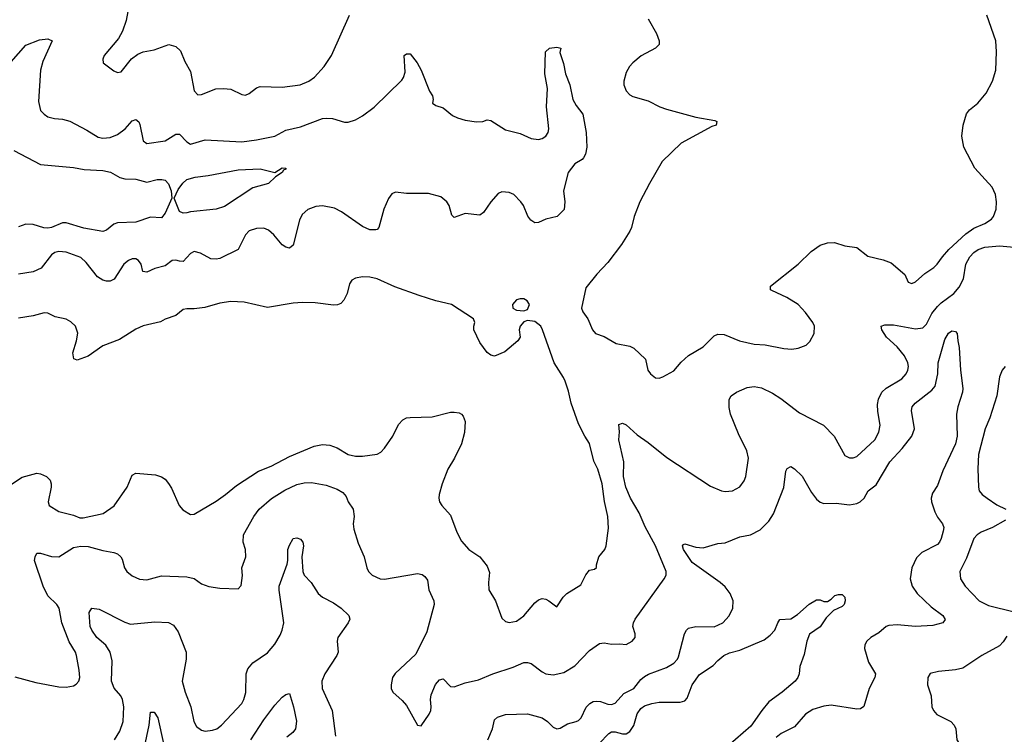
# Model space of a CAD drawing. Header units: inches. Extents: x 1934316 to 2140091, y 524953 to 667329.
# Tile 269 of 384: x 2030496 to 2035876, y 651300 to 655206. Entities that reach past the tile are written whole.
import ezdxf

# ---------------------------------------------------------------- set-up
doc = ezdxf.new("R2010")
doc.units = ezdxf.units.IN
doc.header["$MEASUREMENT"] = 0
doc.layers.add('C0635', color=7, linetype='Continuous')

msp = doc.modelspace()

# ---------------------------------------------------------------- linework, layer by layer
at = {"layer": 'C0635', "color": 5}
for points, elevation in [([(2031111.6, 655390), (2031078, 655202), (2031057.1, 655142.9), (2031036.7, 655103.3), (2030957.3, 655010), (2030950.8, 654990), (2030951.3, 654970), (2031010, 654926), (2031030, 654918), (2031050, 654921), (2031107.8, 654992.2), (2031142, 655018), (2031170, 655030.6), (2031230, 655040.4), (2031310.5, 655070.5), (2031350, 655059.1), (2031374.7, 655034.7), (2031397.6, 654977.6), (2031430, 654922.8), (2031450, 654817.3), (2031470, 654794.4), (2031490, 654797.6), (2031567.9, 654827.9), (2031609.6, 654830.3), (2031650, 654826.4), (2031710, 654797), (2031730, 654793.7), (2031750, 654803.1), (2031790, 654834), (2031810, 654840.4), (2031930, 654836.4), (2032028.7, 654850), (2032075.1, 654870), (2032107.5, 654892.5), (2032159.6, 654950), (2032199.6, 655010), (2032297.6, 655230)], 380), ([(2033930.3, 655210), (2033975.3, 655130), (2033990.4, 655090), (2033990.7, 655070), (2033970.8, 655050), (2033891.4, 655008.6), (2033846.7, 654970), (2033828.8, 654950), (2033810, 654918), (2033797.4, 654870), (2033797, 654850), (2033810, 654817.3), (2033830, 654794.9), (2033845.7, 654785.7), (2033930, 654762.6), (2033993.4, 654730), (2034030, 654716.5), (2034190, 654673.6), (2034294.6, 654654.6), (2034306, 654650), (2034301, 654630), (2034277.8, 654622.2), (2034109.4, 654530.6), (2034007.2, 654430), (2033936.4, 654310), (2033884.4, 654210), (2033854, 654130), (2033839.5, 654070), (2033829.3, 654050.7), (2033783.4, 653976.6), (2033710, 653879.5), (2033650, 653814.5), (2033590, 653739.5), (2033564.9, 653630), (2033572.4, 653610), (2033599.5, 653570), (2033624.9, 653510), (2033642.8, 653490), (2033690, 653473.7), (2033755.2, 653435.2), (2033830, 653421.2), (2033851.7, 653410), (2033914.9, 653350), (2033928.8, 653290), (2033942.4, 653270), (2033970, 653248.5), (2033990, 653246.4), (2034010, 653253), (2034070, 653287.3), (2034110, 653333.4), (2034149.5, 653370), (2034230, 653418), (2034290, 653477.1), (2034310, 653486.4), (2034345.1, 653485.1), (2034429.3, 653450.7), (2034510, 653432.7), (2034570, 653428.5), (2034671.9, 653408.1), (2034714, 653406), (2034749.5, 653410.5), (2034793.4, 653426.6), (2034813.3, 653446.7), (2034837, 653490), (2034838.4, 653530), (2034829.5, 653550), (2034790, 653606), (2034749.3, 653650), (2034688.1, 653688.1), (2034605.4, 653725.4), (2034598.4, 653730), (2034597.6, 653750), (2034749.8, 653870), (2034820.6, 653939.4), (2034870, 653974.2), (2034910, 653986.7), (2034948.9, 653988.9), (2035004.7, 653970), (2035070, 653961.3), (2035130, 653912.8), (2035214.2, 653894.2), (2035257.2, 653877.2), (2035332.9, 653812.9), (2035350.8, 653770.8), (2035370, 653764), (2035390, 653774), (2035440.7, 653819.3), (2035490, 653851.8), (2035509.7, 653870), (2035537.7, 653910), (2035573.5, 653950), (2035665.2, 654034.8), (2035710, 654066.5), (2035770, 654091.5), (2035805.2, 654114.8), (2035817.4, 654130), (2035831.1, 654170), (2035833.7, 654210), (2035828.5, 654250), (2035809.7, 654290), (2035715.1, 654395.1), (2035654.9, 654510), (2035644.5, 654570), (2035650.5, 654630), (2035669.4, 654690.6), (2035686.1, 654713.9), (2035731.9, 654750), (2035775.9, 654804.1), (2035810.7, 654870), (2035828.9, 654930), (2035833.8, 655030), (2035828.9, 655090), (2035780.5, 655230)], 380), ([(2030450, 654974.7), (2030530, 655066), (2030604, 655096), (2030650, 655101.1), (2030674.4, 655090), (2030623.3, 654976.7), (2030609.6, 654930.4), (2030598.4, 654758.4), (2030610.6, 654710), (2030628.9, 654688.9), (2030650, 654675.5), (2030685.7, 654665.7), (2030730, 654662.3), (2030770, 654650.3), (2030862.2, 654602.2), (2030924.1, 654564.1), (2030950, 654557.8), (2030990, 654562.2), (2031030, 654579), (2031071.5, 654608.5), (2031110, 654652.2), (2031130, 654660.5), (2031147, 654647), (2031153, 654633), (2031170, 654544), (2031190, 654528.9), (2031290, 654544.4), (2031350, 654579.6), (2031370, 654580.3), (2031410, 654537.8), (2031430, 654524.9), (2031510, 654549.2), (2031710, 654539), (2031790, 654549.5), (2031889.4, 654570), (2031950, 654601.4), (2032030, 654619.5), (2032150, 654664.9), (2032170, 654668.2), (2032205.1, 654665.1), (2032270, 654645.8), (2032290, 654645.4), (2032330, 654658.2), (2032370, 654680.7), (2032432.9, 654727), (2032584, 654876), (2032593.7, 654890), (2032601.4, 654918.6), (2032597, 655010), (2032610, 655019.5), (2032630, 655018.4), (2032668.4, 654970), (2032689.1, 654929.1), (2032735.8, 654815.8), (2032750.8, 654790), (2032754.8, 654770), (2032751.3, 654750), (2032770, 654736), (2032810, 654724), (2032861.7, 654681.7), (2032888.6, 654668.6), (2032930, 654657.1), (2032992, 654648), (2033026, 654650), (2033050, 654658.8), (2033070, 654654.8), (2033150, 654603), (2033230, 654583.1), (2033290, 654556.1), (2033330, 654551.4), (2033350, 654556.5), (2033370.6, 654569.4), (2033383.9, 654590), (2033387.8, 654610), (2033373.6, 654730), (2033379.2, 654830), (2033365.3, 654910), (2033369.7, 655030.3), (2033390, 655050.4), (2033430, 655056.3), (2033452, 655050), (2033446.4, 655026.4), (2033467.1, 654967.1), (2033479.1, 654910), (2033502, 654850), (2033519.1, 654770), (2033536.1, 654736.1), (2033573, 654690), (2033590.7, 654590), (2033595.5, 654510), (2033586.8, 654470), (2033576, 654450), (2033570, 654442), (2033530, 654418), (2033493.4, 654370), (2033466.8, 654270), (2033474.8, 654210), (2033470.9, 654169.1), (2033432, 654130), (2033370, 654115.1), (2033330, 654098), (2033310, 654095.1), (2033289.6, 654109.6), (2033271.6, 654131.6), (2033249.6, 654190), (2033235.1, 654210), (2033196.2, 654250), (2033170, 654260.5), (2033130, 654264.7), (2033110, 654255.4), (2033069.4, 654210.6), (2033030, 654152.3), (2033010, 654137.2), (2032930, 654146.6), (2032870, 654125.2), (2032857.5, 654137.5), (2032842.6, 654190), (2032830.7, 654210.7), (2032796.8, 654236.8), (2032730, 654255.1), (2032610, 654255.4), (2032550, 654263.5), (2032530, 654254), (2032511.2, 654228.8), (2032484.9, 654170), (2032459.1, 654070), (2032450, 654059.3), (2032442.5, 654057.5), (2032410, 654057.6), (2032370, 654074.7), (2032255.1, 654155.1), (2032215.9, 654175.9), (2032150, 654188.1), (2032114.9, 654185.1), (2032070, 654168.6), (2032039.8, 654140.2), (2032024.7, 654110), (2031990, 653974), (2031970, 653958), (2031950, 653962), (2031930, 653974.5), (2031884.2, 654030), (2031856.2, 654056.2), (2031830, 654066.6), (2031790, 654065.4), (2031750, 654051.1), (2031730.3, 654030), (2031690.2, 653949.8), (2031590, 653901.5), (2031570, 653896.4), (2031539.7, 653899.7), (2031483.7, 653930), (2031450, 653938), (2031430, 653927.6), (2031390, 653884.6), (2031370, 653885.3), (2031350, 653892.3), (2031330, 653888.9), (2031290, 653860.4), (2031234.9, 653845.1), (2031190, 653826.6), (2031169, 653830), (2031159.3, 653870), (2031145.2, 653890), (2031130, 653899.5), (2031110, 653898.7), (2031090, 653889.6), (2031064.9, 653870), (2031012.2, 653787.8), (2030990, 653777.4), (2030970, 653776.9), (2030950, 653782.6), (2030920.9, 653800.9), (2030859.1, 653879.1), (2030830, 653906), (2030750, 653936), (2030710, 653939.1), (2030687.2, 653932.8), (2030670, 653920.7), (2030612.6, 653847.4), (2030570, 653827.4), (2030490, 653814.6)], 360), ([(2030464.2, 654490), (2030610, 654414.2), (2030790, 654397.8), (2030847.8, 654387.8), (2030950, 654382), (2030992.1, 654372.1), (2031043.6, 654343.6), (2031070, 654336.1), (2031130, 654334), (2031190, 654317.1), (2031247.3, 654332.7), (2031272.2, 654332.2), (2031290, 654328.9), (2031308.5, 654308.5), (2031323.2, 654270), (2031327.1, 654230), (2031290.9, 654149.1), (2031270, 654123.1), (2031210, 654127.2), (2031130, 654099.8), (2031030, 654094.8), (2031010, 654088.3), (2030970, 654056.2), (2030950, 654048.1), (2030846.4, 654066.4), (2030750, 654095.7), (2030730, 654095.2), (2030670.5, 654069.5), (2030650, 654066.1), (2030627.9, 654067.9), (2030570, 654086.6), (2030530, 654087.8), (2030490, 654072.8)], 340), ([(2030470, 651614.8), (2030583.7, 651583.7), (2030710, 651559.8), (2030750, 651558.7), (2030790, 651565.8), (2030805.4, 651574.6), (2030818.3, 651590), (2030824, 651610), (2030821.7, 651650), (2030807.2, 651730), (2030800.4, 651750), (2030766.3, 651806.3), (2030726.5, 651910), (2030711.4, 651990), (2030698.4, 652010), (2030650, 652056.8), (2030624.3, 652110), (2030577.7, 652250), (2030579.8, 652270), (2030590, 652290.3), (2030610, 652290.2), (2030670, 652271.7), (2030709.2, 652270.8), (2030790, 652321.4), (2030830, 652328.9), (2030870, 652326.9), (2030950, 652304.1), (2031010, 652294.7), (2031030, 652286.3), (2031048.8, 652270), (2031056.7, 652256.7), (2031069, 652210), (2031081.3, 652190), (2031110, 652167), (2031150, 652148.7), (2031190, 652144.6), (2031270, 652166.3), (2031410, 652160.3), (2031450, 652151.6), (2031490, 652123.1), (2031530, 652107.2), (2031590, 652099.1), (2031690, 652096), (2031706, 652114), (2031712.6, 652167.4), (2031709.7, 652210), (2031730.9, 652270), (2031729.7, 652310), (2031716.9, 652350), (2031719.7, 652390), (2031776.2, 652490), (2031805, 652530), (2031871.1, 652588.9), (2031944.8, 652635.2), (2032010, 652664.8), (2032050, 652673.7), (2032090, 652675.8), (2032170, 652662.4), (2032230, 652640.7), (2032262.2, 652622.2), (2032279, 652599), (2032290, 652570.6), (2032318.4, 652530), (2032323.7, 652490), (2032318.4, 652450), (2032321.3, 652421.3), (2032344.7, 652344.7), (2032378, 652270), (2032393.4, 652210), (2032402, 652190), (2032422, 652170), (2032466, 652150), (2032490, 652147.4), (2032670, 652178.4), (2032694.3, 652174.3), (2032710, 652162), (2032723.4, 652143.4), (2032732.2, 652090), (2032758.7, 652030), (2032760.3, 652010), (2032720.5, 651859.5), (2032660.9, 651739.1), (2032547.1, 651632.9), (2032533.4, 651610), (2032524.9, 651570), (2032524.9, 651550), (2032534, 651530), (2032585.5, 651485.5), (2032610, 651457.3), (2032670, 651351), (2032690, 651346), (2032733.5, 651410), (2032742.2, 651430), (2032744.7, 651450), (2032741.5, 651490), (2032744.5, 651515.5), (2032768.3, 651571.7), (2032790, 651597.3), (2032810, 651602.8), (2032850, 651560.7), (2032870, 651560.5), (2032930, 651581.1), (2033002.5, 651597.5), (2033081.2, 651630), (2033192.7, 651667.3), (2033250, 651693.1), (2033270, 651693.4), (2033290, 651687), (2033350, 651641.3), (2033371.3, 651630), (2033410, 651625.7), (2033470, 651638), (2033530, 651674.6), (2033610, 651758.9), (2033664.1, 651795.9), (2033690, 651800.3), (2033730, 651792.9), (2033774.6, 651794.6), (2033810, 651790.4), (2033842, 651810), (2033859.5, 651830), (2033859.7, 651850), (2033847, 651890), (2033849.8, 651910), (2033859.8, 651930), (2034018, 652150), (2034027.7, 652170), (2034027.8, 652190), (2033970, 652329.6), (2033913.6, 652433.6), (2033881.6, 652510), (2033833.2, 652590), (2033807.9, 652650), (2033795.6, 652710), (2033796.8, 652790), (2033769.8, 652910), (2033773.8, 652953.8), (2033770, 652994), (2033790, 653000.7), (2033810, 652992.4), (2033870, 652936.3), (2033930, 652895.5), (2034032.2, 652812.2), (2034270, 652656.9), (2034330, 652631.5), (2034350, 652628), (2034390, 652631.4), (2034430, 652653.1), (2034454.4, 652685.6), (2034463.1, 652710), (2034478.4, 652810), (2034469.8, 652850), (2034423.2, 652943.2), (2034379.8, 653050), (2034372.8, 653087.2), (2034373, 653130), (2034383.6, 653150), (2034412.3, 653170), (2034470, 653196.5), (2034510, 653200.2), (2034550, 653192.9), (2034610, 653165), (2034655.4, 653135.4), (2034756.3, 653056.3), (2034887.7, 652990), (2034946.4, 652930), (2035004.1, 652824.1), (2035030, 652810.8), (2035050, 652810.8), (2035070, 652818.8), (2035169.2, 652910), (2035190, 652951), (2035198, 652990), (2035184.5, 653064.5), (2035183.2, 653103.2), (2035188.3, 653131.8), (2035206.7, 653170), (2035230, 653192.1), (2035316.6, 653243.4), (2035339.3, 653270), (2035349.1, 653290.9), (2035352.3, 653310), (2035349.1, 653330), (2035330, 653368.5), (2035290, 653417.1), (2035232.6, 653470), (2035206.3, 653510), (2035203.7, 653530), (2035222.5, 653537.5), (2035270, 653538.9), (2035390, 653517.1), (2035430, 653522.4), (2035450, 653540.9), (2035480.6, 653599.4), (2035510, 653637.6), (2035530, 653657.5), (2035600.9, 653710), (2035630, 653743.9), (2035652.9, 653790), (2035666.5, 653870), (2035688.2, 653910), (2035710, 653934.3), (2035732.4, 653950), (2035770, 653962.9), (2035850, 653970.1), (2035930, 653963.1)], 360), ([(2030440.2, 652659.8), (2030510, 652706.3), (2030590, 652728), (2030610, 652724.4), (2030642, 652710), (2030663.1, 652690), (2030668.4, 652670), (2030668, 652650), (2030651, 652570), (2030658, 652550), (2030710, 652517.3), (2030790, 652498.4), (2030824.2, 652484.2), (2030843.1, 652483.1), (2030952.3, 652507.7), (2031011.8, 652548.2), (2031082.4, 652650), (2031110, 652717.3), (2031130, 652727.3), (2031237.5, 652717.5), (2031270, 652706.8), (2031290, 652694.8), (2031310, 652671), (2031326.2, 652646.2), (2031367.7, 652550), (2031386.9, 652526.9), (2031430, 652501), (2031450, 652502.8), (2031570, 652574), (2031621.2, 652610), (2031680.1, 652659.9), (2031801.5, 652738.5), (2031870, 652766.5), (2031970, 652818.5), (2032104.7, 652875.3), (2032150, 652884.5), (2032190, 652880.7), (2032230, 652865.8), (2032290.2, 652830.2), (2032330, 652820.7), (2032370, 652819.7), (2032450, 652831.3), (2032470, 652842), (2032490, 652863.6), (2032534.8, 652930), (2032566.2, 652993.8), (2032590, 653019.1), (2032610, 653029.1), (2032630, 653032.2), (2032750, 653036), (2032850, 653060.3), (2032870, 653061.1), (2032896.9, 653056.9), (2032910.3, 653050.3), (2032918.7, 653038.7), (2032930.3, 653010), (2032927.1, 652950), (2032910, 652887), (2032871.3, 652808.7), (2032835.8, 652750), (2032804.4, 652670), (2032788.2, 652610), (2032786, 652590), (2032790.5, 652570), (2032802, 652550), (2032850, 652498), (2032884.8, 652404.8), (2032910, 652356.5), (2032950, 652310.3), (2033010, 652270.6), (2033050, 652218.8), (2033063.8, 652183.8), (2033057, 652130), (2033059.5, 652090), (2033096.1, 652030), (2033130, 651935.5), (2033150, 651917.6), (2033170, 651911.7), (2033210, 651919.2), (2033251.5, 651948.5), (2033310, 652018.3), (2033330, 652035.3), (2033350, 652042.3), (2033370, 652038.9), (2033387.7, 652030), (2033430, 651996), (2033466.3, 652050), (2033486, 652070), (2033562.8, 652117.2), (2033590, 652171.3), (2033610, 652198), (2033636.4, 652203.6), (2033647.3, 652212.7), (2033647.3, 652227.3), (2033661.2, 652270), (2033693.2, 652310), (2033701.2, 652330), (2033712.7, 652427.3), (2033709.7, 652489.7), (2033691.9, 652571.9), (2033678.9, 652670), (2033654.2, 652750), (2033633.4, 652793.4), (2033610, 652889.4), (2033583.5, 652930), (2033550, 652997.2), (2033509.8, 653109.8), (2033494.7, 653174.7), (2033475.8, 653230), (2033467.8, 653250), (2033416.9, 653330), (2033352.7, 653510), (2033342.7, 653530), (2033310, 653556), (2033270, 653561.2), (2033250, 653555.3), (2033230.8, 653530), (2033226, 653510), (2033231.3, 653470), (2033218, 653450), (2033146, 653390), (2033090, 653366.6), (2033070, 653372.7), (2033050, 653386.6), (2033010, 653440.9), (2032978, 653510), (2032976.9, 653530), (2032982, 653550), (2032975.1, 653570), (2032856, 653650), (2032770, 653669.7), (2032678.6, 653698.6), (2032545.7, 653745.7), (2032450, 653789.6), (2032410, 653798.7), (2032370, 653800.5), (2032330, 653794), (2032310, 653782.7), (2032298.3, 653761.7), (2032285.3, 653710), (2032267.8, 653672.2), (2032250, 653655.1), (2032232.4, 653647.6), (2032210, 653645.1), (2032110, 653659.2), (2032040.8, 653660.8), (2031990, 653656.9), (2031850, 653633), (2031722, 653662), (2031650, 653666), (2031590, 653656.3), (2031507.5, 653632.5), (2031450, 653624.7), (2031410, 653626.3), (2031390, 653621.3), (2031350, 653589.7), (2031290.3, 653569.7), (2031264.8, 653555.2), (2031170, 653532.2), (2031130, 653515.3), (2031041.2, 653458.8), (2030950, 653424.1), (2030870, 653366.5), (2030810, 653344.2), (2030791.9, 653351.9), (2030785.7, 653385.7), (2030806.9, 653450), (2030812.9, 653492.9), (2030800.7, 653530), (2030775.2, 653555.2), (2030749.8, 653569.8), (2030690, 653581.7), (2030650, 653601.7), (2030630, 653604.4), (2030570, 653587.8), (2030490, 653575.1)], 380), ([(2033053.1, 651270), (2033079.3, 651330), (2033090, 651378.8), (2033106.1, 651393.9), (2033151.3, 651408.7), (2033270, 651412.4), (2033350.4, 651390), (2033379.5, 651370), (2033410, 651338.4), (2033430, 651330.4), (2033450, 651334), (2033490, 651357), (2033537.2, 651370), (2033550, 651375.8), (2033563, 651390), (2033592, 651448), (2033611.3, 651468.7), (2033630, 651478.6), (2033650, 651481.3), (2033670, 651479), (2033710, 651464.9), (2033730, 651463.2), (2033750, 651470.3), (2033797.3, 651522.7), (2033852.2, 651550), (2033890, 651599), (2033910, 651615.8), (2033931.4, 651628.6), (2034030, 651664.9), (2034071, 651689), (2034089.8, 651710), (2034095.8, 651724.2), (2034128.7, 651850), (2034139.1, 651870), (2034150, 651879.6), (2034190, 651889.4), (2034290, 651887.6), (2034337.6, 651910), (2034373, 651947), (2034393, 651990), (2034393.7, 652030), (2034377.2, 652070), (2034350, 652105.4), (2034323.1, 652130), (2034170, 652239.8), (2034122.6, 652310), (2034117, 652330), (2034122.3, 652337.7), (2034130, 652341.6), (2034190, 652323.1), (2034230, 652319.5), (2034310, 652342.4), (2034350, 652346.7), (2034430, 652380.3), (2034489.7, 652390.3), (2034542, 652418), (2034590, 652464.9), (2034614.3, 652505.7), (2034670.9, 652649.1), (2034682.5, 652737.5), (2034690, 652753.4), (2034710, 652763), (2034730, 652750.5), (2034771.8, 652711.8), (2034822, 652622), (2034850, 652584.9), (2034870, 652568.8), (2034890, 652560.9), (2034956.8, 652563.2), (2035030, 652554.3), (2035070, 652562), (2035088.7, 652571.3), (2035111, 652590), (2035131.5, 652630), (2035176, 652664), (2035250, 652790.2), (2035318.2, 652861.8), (2035371.1, 652930), (2035384.8, 652970), (2035368.4, 653070), (2035372.8, 653090), (2035388.2, 653110), (2035479.7, 653180.3), (2035497.5, 653202.6), (2035513.3, 653270), (2035515.1, 653330), (2035550, 653458), (2035570, 653493.4), (2035590, 653504.7), (2035610, 653502), (2035618, 653490), (2035621, 653450), (2035630, 653414), (2035635.8, 653290), (2035648.4, 653190), (2035648.2, 653170), (2035621.1, 653090), (2035614.3, 653050), (2035618.2, 652930), (2035608.5, 652888.5), (2035539.3, 652740.7), (2035510, 652660.5), (2035482.6, 652617.4), (2035476.3, 652590), (2035477.6, 652570), (2035495.4, 652515.4), (2035510, 652486.7), (2035537.6, 652450), (2035544.9, 652430), (2035542.6, 652410), (2035531.6, 652370), (2035522.3, 652350), (2035510, 652336.9), (2035425.3, 652294.7), (2035395.2, 652264.8), (2035370.2, 652210), (2035362.3, 652150), (2035371.6, 652110), (2035399.6, 652070), (2035476.1, 651996.1), (2035539.5, 651950), (2035552, 651928), (2035540.7, 651910), (2035485.3, 651894.7), (2035391.2, 651888.8), (2035290, 651898.5), (2035245.6, 651894.4), (2035230, 651888.6), (2035190, 651854.7), (2035146, 651830), (2035123.8, 651810), (2035114, 651790), (2035111.8, 651770), (2035134.1, 651694.1), (2035171.8, 651630), (2035168.8, 651610), (2035136.9, 651550), (2035107.4, 651452.6), (2035090, 651439.6), (2035070, 651437.4), (2034930, 651459.3), (2034890, 651453.6), (2034830, 651435.8), (2034789.5, 651410.5), (2034730, 651341.5), (2034655.9, 651304.1), (2034630, 651282.6)], 340), ([(2035880.4, 653310), (2035864.9, 653290), (2035850, 653254), (2035834.7, 653150), (2035797.6, 653030), (2035772.1, 652970), (2035735.5, 652830), (2035731.2, 652751.2), (2035734.4, 652650), (2035739.1, 652630), (2035755.5, 652610), (2035781.6, 652590), (2035835.2, 652555.2), (2035884.9, 652530)], 360), ([(2035881.7, 652470), (2035812, 652430), (2035750, 652404.4), (2035727.8, 652390), (2035710.2, 652370), (2035670, 652262), (2035633.7, 652190), (2035637, 652150), (2035661.1, 652110), (2035737.6, 652030), (2035790, 652003.6), (2035929.2, 651969.2)], 360), ([(2031014.8, 651270), (2031042.7, 651317.3), (2031061.8, 651370), (2031064.9, 651450), (2031057.9, 651490), (2031048.3, 651510), (2031012.4, 651552.4), (2030997.5, 651590), (2031002, 651702), (2030990.6, 651750), (2030967, 651787), (2030918.2, 651830), (2030889.8, 651870), (2030881.7, 651890), (2030874.9, 651965.1), (2030890, 651990.5), (2030930, 651984.9), (2031070, 651913.4), (2031102.1, 651902.1), (2031235, 651915), (2031310, 651911.4), (2031337.1, 651897.1), (2031361.1, 651861.1), (2031405.5, 651750), (2031406.3, 651710), (2031384.7, 651590), (2031399.6, 651530), (2031430.3, 651450), (2031447, 651370), (2031463, 651343), (2031490, 651322.4), (2031510, 651317.6), (2031550, 651322), (2031572.3, 651330), (2031599.6, 651350), (2031710.6, 651469.4), (2031721.5, 651490), (2031730.8, 651529.2), (2031734.2, 651630), (2031742.2, 651657.8), (2031769.6, 651690), (2031850, 651746), (2031890, 651792.4), (2031918.6, 651841.4), (2031930.5, 651870), (2031939.2, 651910), (2031912.9, 652087.1), (2031913.1, 652110), (2031956.8, 652230), (2031961.5, 652250), (2031961.7, 652310), (2031970, 652334), (2031990, 652370.8), (2032010, 652374.8), (2032030, 652367.3), (2032043, 652350), (2032046.7, 652330), (2032038.4, 652270), (2032042.8, 652190), (2032050.2, 652170.2), (2032088, 652130), (2032126.7, 652070), (2032150.2, 652050.2), (2032210, 652019.6), (2032252.2, 651990), (2032294.4, 651950), (2032299.3, 651930), (2032290.4, 651910), (2032234.9, 651830), (2032230.3, 651810), (2032236, 651750), (2032228.9, 651730), (2032162.4, 651630), (2032146, 651590), (2032149, 651550), (2032204.2, 651430), (2032222.3, 651290)], 340), ([(2033662.4, 651250), (2033714.5, 651305.5), (2033730, 651313.4), (2033750, 651313.2), (2033790, 651302.3), (2033810, 651302.8), (2033830, 651314.7), (2033851.7, 651348.3), (2033870, 651411.5), (2033890, 651441.1), (2033910, 651456.6), (2033950, 651469.3), (2033990, 651475.2), (2034104.6, 651475.4), (2034130, 651482.4), (2034142.2, 651497.8), (2034169.8, 651570), (2034210, 651627), (2034284.5, 651675.5), (2034310, 651703.1), (2034343.6, 651730), (2034374.6, 651745.4), (2034430, 651760.2), (2034563.1, 651816.9), (2034597.1, 651842.9), (2034622, 651870), (2034638, 651910), (2034650, 651926.8), (2034710, 651930.5), (2034745.3, 651954.7), (2034810, 652010.6), (2034850, 652034.8), (2034870, 652036), (2034890, 652026), (2034910, 652026), (2034930, 652038), (2034950, 652058), (2034970, 652064.7), (2034990, 652064.7), (2035004.7, 652050), (2035006, 652030), (2035001, 652010), (2034990, 651999), (2034942.3, 651977.7), (2034902.9, 651937.1), (2034870, 651888.2), (2034811.8, 651848.2), (2034796.4, 651810), (2034783.1, 651736.9), (2034759.1, 651670), (2034755.8, 651630), (2034748.4, 651610), (2034733.7, 651590), (2034662.6, 651530), (2034590, 651477.7), (2034550.1, 651429.9), (2034490, 651344.2), (2034365, 651235)], 320), ([(2035890, 651836.3), (2035870, 651804.7), (2035850, 651783.1), (2035752.4, 651730), (2035650, 651662.4), (2035610, 651652.8), (2035515.8, 651644.2), (2035470, 651632.3), (2035458.4, 651610), (2035455.8, 651570), (2035476.3, 651510), (2035480.4, 651450), (2035488.4, 651430), (2035507.6, 651407.6), (2035583, 651370), (2035602, 651350), (2035610.3, 651330), (2035617, 651270), (2035642.4, 651230), (2035770, 651150.3), (2035790, 651143.7), (2035870, 651141.6), (2035906.9, 651126.9)], 360), ([(2031759.8, 651270), (2031830, 651378.5), (2031890, 651459.5), (2031930, 651503.1), (2031950, 651518.4), (2031970, 651524), (2031991.6, 651450), (2032007.9, 651372.1), (2032003.8, 651330), (2031988, 651310), (2031956.1, 651283.9)], 320), ([(2031178.7, 651230), (2031203.2, 651350), (2031210, 651420.7), (2031230, 651420.4), (2031250, 651390.4), (2031281.2, 651250)], 320)]:
    msp.add_lwpolyline(points, dxfattribs=dict(at, elevation=elevation))
for points, elevation in [([(2031390, 654147.6), (2031370, 654157.6), (2031339.3, 654230), (2031362, 654278), (2031387.6, 654312.4), (2031410, 654332.4), (2031454.5, 654345.5), (2031525.8, 654354.2), (2031690, 654384.9), (2031810.3, 654390.3), (2031890, 654371.3), (2031930, 654396), (2031950, 654394), (2031950.3, 654389.7), (2031936.9, 654383.1), (2031931, 654370), (2031893, 654347), (2031854.9, 654310), (2031770, 654286), (2031615.8, 654184.2), (2031569, 654171), (2031430, 654156.2), (2031410, 654149.6)], 340), ([(2033230, 653680.7), (2033210, 653674), (2033188.2, 653650), (2033191.3, 653630), (2033210, 653618.8), (2033250, 653614.8), (2033270, 653622.8), (2033282, 653650), (2033269.2, 653670), (2033250, 653679.6)], 380)]:
    msp.add_lwpolyline(points, close=True, dxfattribs=dict(at, elevation=elevation))

doc.saveas('drawing.dxf')
